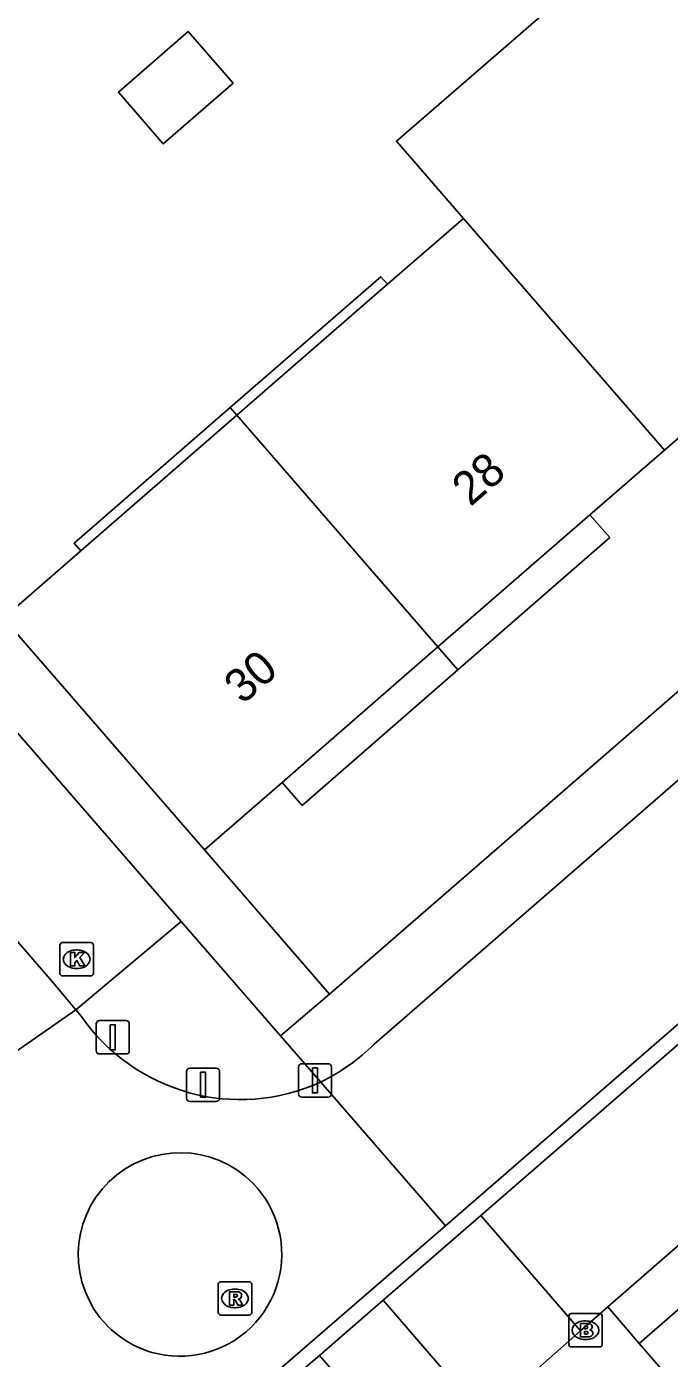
# Model space of a CAD drawing. Extents: x 155888 to 156864, y 383882 to 384671.
# Drawn here: x 156454.04 to 156473.31, y 384345.85 to 384385.77 of the extents above; entities that cross this region are included whole.
import ezdxf

# ---------------------------------------------------------------- set-up
doc = ezdxf.new("R2010")
doc.units = 0
for name, color, linetype in [('IMGEO_Afsluitpaal', 7, 'Continuous'), ('IMGEO_Brandkraan', 7, 'Continuous'), ('IMGEO_Greppel_droge_sloot', 7, 'Continuous'), ('IMGEO_Kolk', 7, 'Continuous'), ('IMGEO_Pand', 7, 'Continuous'), ('IMGEO_Pand_nummerreeks', 7, 'Continuous'), ('IMGEO_Pand_overbouw', 7, 'Continuous'), ('IMGEO_Parkeervlak_open', 7, 'Continuous'), ('IMGEO_Rijbaan_lokaal_gesloten', 7, 'Continuous'), ('IMGEO_Rijbaan_lokaal_open', 7, 'Continuous'), ('IMGEO_Rioolput', 7, 'Continuous'), ('IMGEO_Voetpad_open', 7, 'Continuous')]:
    doc.layers.add(name, color=color, linetype=linetype)

msp = doc.modelspace()

# ---------------------------------------------------------------- linework, layer by layer
at = {"layer": 'IMGEO_Afsluitpaal'}
for p, q in [((156456.13, 384355.07), (156456.13, 384355.87)), ((156456.13, 384355.87), (156456.13, 384355.07)), ((156456.23, 384355.97), (156457.02, 384355.97)), ((156457.02, 384355.97), (156456.23, 384355.97)), ((156457.12, 384355.87), (156457.12, 384355.07)), ((156457.12, 384355.07), (156457.12, 384355.87)), ((156457.02, 384354.97), (156456.23, 384354.97)), ((156456.23, 384354.97), (156457.02, 384354.97)), ((156458.937, 384354.546), (156459.727, 384354.546)), ((156459.727, 384354.546), (156458.937, 384354.546)), ((156462.192, 384353.778), (156462.192, 384354.578)), ((156462.192, 384354.578), (156462.192, 384353.778)), ((156462.292, 384354.678), (156463.082, 384354.678)), ((156463.082, 384354.678), (156462.292, 384354.678)), ((156463.182, 384354.578), (156463.182, 384353.778)), ((156463.182, 384353.778), (156463.182, 384354.578)), ((156458.837, 384353.646), (156458.837, 384354.446)), ((156458.837, 384354.446), (156458.837, 384353.646)), ((156459.827, 384354.446), (156459.827, 384353.646)), ((156459.827, 384353.646), (156459.827, 384354.446)), ((156459.727, 384353.546), (156458.937, 384353.546)), ((156458.937, 384353.546), (156459.727, 384353.546)), ((156463.082, 384353.678), (156462.292, 384353.678)), ((156462.292, 384353.678), (156463.082, 384353.678))]:
    msp.add_line(p, q, dxfattribs=at)
for points in [[(156456.55, 384355.845), (156456.7, 384355.845), (156456.7, 384355.095), (156456.55, 384355.095), (156456.55, 384355.845)], [(156462.612, 384354.553), (156462.762, 384354.553), (156462.762, 384353.803), (156462.612, 384353.803), (156462.612, 384354.553)], [(156459.257, 384354.421), (156459.407, 384354.421), (156459.407, 384353.671), (156459.257, 384353.671), (156459.257, 384354.421)]]:
    msp.add_lwpolyline(points, dxfattribs=at)
for centre, start, end in [((156456.23, 384355.87), 90, 180), ((156456.23, 384355.87), 90, 180), ((156457.02, 384355.87), 0, 90), ((156457.02, 384355.87), 360, 90), ((156456.23, 384355.07), 180, 270), ((156456.23, 384355.07), 180, 270), ((156457.02, 384355.07), 270, 0), ((156457.02, 384355.07), 270, 0), ((156458.937, 384354.446), 90, 180), ((156458.937, 384354.446), 90, 180), ((156459.727, 384354.446), 0, 90), ((156459.727, 384354.446), 360, 90), ((156462.292, 384354.578), 90, 180), ((156462.292, 384354.578), 90, 180), ((156463.082, 384354.578), 0, 90), ((156463.082, 384354.578), 360, 90), ((156462.292, 384353.778), 180, 270), ((156462.292, 384353.778), 180, 270), ((156463.082, 384353.778), 270, 0), ((156463.082, 384353.778), 270, 0), ((156458.937, 384353.646), 180, 270), ((156458.937, 384353.646), 180, 270), ((156459.727, 384353.646), 270, 0), ((156459.727, 384353.646), 270, 0)]:
    msp.add_arc(centre, 0.1, start, end, dxfattribs=at)
at = {"layer": 'IMGEO_Brandkraan'}
for p, q in [((156470.298, 384346.262), (156470.298, 384347.114)), ((156470.373, 384347.188), (156471.225, 384347.188)), ((156470.786, 384346.968), (156470.811, 384346.968)), ((156471.299, 384347.114), (156471.299, 384346.262)), ((156471.225, 384346.188), (156470.373, 384346.188)), ((156470.809, 384346.408), (156470.784, 384346.408))]:
    msp.add_line(p, q, dxfattribs=at)
for points in [[(156470.298, 384346.262), (156470.298, 384347.114)], [(156470.373, 384347.188), (156471.225, 384347.188)], [(156471.299, 384347.114), (156471.299, 384346.262)], [(156470.646, 384346.888), (156470.646, 384346.488), (156470.859, 384346.488)], [(156470.877, 384346.888), (156470.646, 384346.888)], [(156470.825, 384346.807), (156470.771, 384346.807), (156470.771, 384346.731)], [(156470.771, 384346.731), (156470.824, 384346.731)], [(156470.833, 384346.655), (156470.771, 384346.655), (156470.771, 384346.574)], [(156470.771, 384346.574), (156470.833, 384346.574)], [(156471.225, 384346.188), (156470.373, 384346.188)]]:
    msp.add_lwpolyline(points, dxfattribs=at)
for centre, radius, start, end in [((156470.375, 384347.112), 0.0765, 91.552, 178.448), ((156470.375, 384347.112), 0.0765, 91.552, 178.448), ((156471.223, 384347.112), 0.0765, 1.552, 88.448), ((156471.223, 384347.112), 0.0765, 1.552, 88.448), ((156470.826, 384346.769), 0.0379, 267.8285, 90.9355), ((156470.834, 384346.614), 0.0404, 269.8759, 90.5077), ((156470.881, 384346.743), 0.145, 59.4692, 91.5367), ((156470.906, 384346.79), 0.0922, 285.5137, 58.1501), ((156470.911, 384346.598), 0.105, 301.3115, 78.989), ((156470.375, 384346.264), 0.0765, 181.552, 268.448), ((156470.375, 384346.264), 0.0765, 181.552, 268.448), ((156470.865, 384346.739), 0.251, 268.6676, 293.5347), ((156471.223, 384346.264), 0.0765, 271.552, 358.448), ((156471.223, 384346.264), 0.0765, 271.552, 358.448)]:
    msp.add_arc(centre, radius, start, end, dxfattribs=at)
for centre, major_axis, ratio, start_param, end_param in [((156470.785, 384346.688), (-0.387, 0.002), 0.722429, 4.712389, 7.853982), ((156470.81, 384346.688), (-0.39, 0.002), 0.717154, 1.570796, 4.712389)]:
    msp.add_ellipse(centre, major_axis=major_axis, ratio=ratio, start_param=start_param, end_param=end_param, dxfattribs=at)
at = {"layer": 'IMGEO_Greppel_droge_sloot'}
msp.add_lwpolyline([(156458.679, 384358.946), (156455.52, 384356.291)], dxfattribs=at)
at = {"layer": 'IMGEO_Kolk'}
for p, q in [((156455.04, 384357.384), (156455.04, 384358.236)), ((156455.115, 384358.31), (156455.967, 384358.31)), ((156456.041, 384358.236), (156456.041, 384357.384)), ((156455.528, 384358.09), (156455.553, 384358.09)), ((156455.551, 384357.53), (156455.526, 384357.53)), ((156455.967, 384357.31), (156455.115, 384357.31))]:
    msp.add_line(p, q, dxfattribs=at)
for points in [[(156455.04, 384357.384), (156455.04, 384358.236)], [(156455.115, 384358.31), (156455.967, 384358.31)], [(156456.041, 384358.236), (156456.041, 384357.384)], [(156455.361, 384358.01), (156455.484, 384358.01), (156455.484, 384357.859), (156455.614, 384358.01), (156455.778, 384358.01), (156455.632, 384357.859), (156455.785, 384357.61), (156455.633, 384357.61), (156455.548, 384357.774), (156455.484, 384357.707), (156455.484, 384357.61), (156455.361, 384357.61), (156455.361, 384358.01)], [(156455.967, 384357.31), (156455.115, 384357.31)]]:
    msp.add_lwpolyline(points, dxfattribs=at)
for centre, start, end in [((156455.117, 384358.234), 91.552, 178.448), ((156455.117, 384358.234), 91.552, 178.448), ((156455.965, 384358.234), 1.552, 88.448), ((156455.965, 384358.234), 1.552, 88.448), ((156455.117, 384357.386), 181.552, 268.448), ((156455.117, 384357.386), 181.552, 268.448), ((156455.965, 384357.386), 271.552, 358.448), ((156455.965, 384357.386), 271.552, 358.448)]:
    msp.add_arc(centre, 0.0765, start, end, dxfattribs=at)
for centre, major_axis, ratio, start_param, end_param in [((156455.527, 384357.81), (-0.387, 0.002), 0.722429, 4.712389, 7.853982), ((156455.552, 384357.81), (-0.39, 0.002), 0.717154, 1.570796, 4.712389)]:
    msp.add_ellipse(centre, major_axis=major_axis, ratio=ratio, start_param=start_param, end_param=end_param, dxfattribs=at)
at = {"layer": 'IMGEO_Pand'}
for points in [[(156467.137, 384380.022), (156465.131, 384382.332), (156471.92, 384388.224), (156473.728, 384386.144), (156473.924, 384385.918)], [(156460.231, 384384.071), (156458.139, 384382.252), (156456.791, 384383.802), (156458.883, 384385.621), (156460.231, 384384.071)], [(156460.342, 384374.12), (156464.861, 384378.046), (156467.137, 384380.022)], [(156467.137, 384380.022), (156473.168, 384373.074)], [(156479.959, 384378.974), (156475.296, 384374.923), (156473.168, 384373.074)], [(156453.343, 384368.04), (156455.661, 384370.054), (156460.342, 384374.12)], [(156460.342, 384374.12), (156466.373, 384367.172)], [(156473.168, 384373.074), (156470.934, 384371.134), (156466.373, 384367.172)], [(156459.376, 384361.094), (156453.343, 384368.04)], [(156466.373, 384367.172), (156461.701, 384363.114), (156459.376, 384361.094)], [(156484.662, 384356.944), (156472.407, 384346.293)], [(156472.407, 384346.293), (156476.205, 384341.922)]]:
    msp.add_lwpolyline(points, dxfattribs=at)
at = {"layer": 'IMGEO_Pand_overbouw'}
for points in [[(156460.342, 384374.12), (156464.861, 384378.046), (156464.664, 384378.272), (156460.145, 384374.347)], [(156460.342, 384374.12), (156460.145, 384374.347), (156455.464, 384370.28), (156455.661, 384370.054)], [(156470.934, 384371.134), (156466.373, 384367.172), (156466.97, 384366.485), (156471.528, 384370.457)], [(156466.373, 384367.172), (156461.701, 384363.114), (156462.305, 384362.42), (156466.97, 384366.485)]]:
    msp.add_lwpolyline(points, close=True, dxfattribs=at)
at = {"layer": 'IMGEO_Parkeervlak_open'}
msp.add_lwpolyline([(156467.66, 384350.133), (156470.645, 384346.67)], dxfattribs=at)
at = {"layer": 'IMGEO_Rijbaan_lokaal_gesloten'}
for points in [[(156535.175, 384416.658), (156500, 384386.117), (156464.463, 384355.261)], [(156466.597, 384349.82), (156467.359, 384350.481), (156485.924, 384366.569), (156500, 384378.807), (156506.284, 384384.27), (156507.359, 384385.228), (156514.207, 384391.145), (156514.98, 384391.806), (156532.718, 384407.227), (156535.755, 384409.872)], [(156455.52, 384356.291), (156454.804, 384357.143), (156428.512, 384387.527)], [(156451.421, 384353.443), (156455.52, 384356.291)], [(156455.52, 384356.291), (156455.683, 384356.097)], [(156462.861, 384354.13), (156466.597, 384349.82)], [(156466.597, 384349.82), (156461.728, 384345.598), (156460.345, 384344.417), (156453.722, 384338.62), (156444.208, 384330.292), (156436.91, 384323.995), (156406.345, 384297.398), (156405.149, 384296.413)]]:
    msp.add_lwpolyline(points, dxfattribs=at)
for centre, radius, start, end in [((156460.447, 384359.403), 5.799, 214.7554, 294.5952), ((156460.16, 384359.657), 6.152, 296.0502, 314.3934)]:
    msp.add_arc(centre, radius, start, end, dxfattribs=at)
at = {"layer": 'IMGEO_Rijbaan_lokaal_open'}
for points in [[(156486.226, 384366.222), (156467.66, 384350.133)], [(156464.731, 384347.594), (156467.66, 384350.133)], [(156464.731, 384347.594), (156462.818, 384345.935)], [(156462.027, 384345.248), (156462.818, 384345.935)]]:
    msp.add_lwpolyline(points, dxfattribs=at)
for centre, start, end in [((156458.645, 384348.955), 44.5438, 223.8521), ((156458.635, 384348.965), 224.1052, 44.2906)]:
    msp.add_arc(centre, 3.056, start, end, dxfattribs=at)
at = {"layer": 'IMGEO_Rioolput'}
for p, q in [((156459.788, 384347.218), (156459.788, 384348.07)), ((156459.863, 384348.144), (156460.715, 384348.144)), ((156460.276, 384347.924), (156460.301, 384347.924)), ((156460.789, 384348.07), (156460.789, 384347.218)), ((156460.299, 384347.364), (156460.274, 384347.364)), ((156460.715, 384347.144), (156459.863, 384347.144))]:
    msp.add_line(p, q, dxfattribs=at)
for points in [[(156459.788, 384347.218), (156459.788, 384348.07)], [(156459.863, 384348.144), (156460.715, 384348.144)], [(156460.377, 384347.842), (156460.125, 384347.844), (156460.125, 384347.444)], [(156460.303, 384347.763), (156460.249, 384347.763), (156460.249, 384347.682)], [(156460.789, 384348.07), (156460.789, 384347.218)], [(156460.125, 384347.444), (156460.249, 384347.444), (156460.249, 384347.606), (156460.26, 384347.606)], [(156460.249, 384347.682), (156460.301, 384347.682)], [(156460.307, 384347.577), (156460.378, 384347.444), (156460.518, 384347.444), (156460.453, 384347.57)], [(156460.715, 384347.144), (156459.863, 384347.144)]]:
    msp.add_lwpolyline(points, dxfattribs=at)
for centre, radius, start, end in [((156459.865, 384348.068), 0.0765, 91.552, 178.448), ((156459.865, 384348.068), 0.0765, 91.552, 178.448), ((156460.309, 384347.667), 0.0964, 77.0061, 93.1865), ((156460.323, 384347.724), 0.0378, 276.6634, 79.6772), ((156460.376, 384347.732), 0.109, 350.3612, 89.416), ((156460.713, 384348.068), 0.0765, 1.552, 88.448), ((156460.713, 384348.068), 0.0765, 1.552, 88.448), ((156460.259, 384347.553), 0.0533, 26.0293, 88.6989), ((156460.285, 384347.871), 0.19, 274.7715, 282.9687), ((156460.374, 384347.732), 0.112, 277.5842, 350.9817), ((156460.358, 384347.517), 0.108, 29.5134, 73.7905), ((156459.865, 384347.22), 0.0765, 181.552, 268.448), ((156459.865, 384347.22), 0.0765, 181.552, 268.448), ((156460.713, 384347.22), 0.0765, 271.552, 358.448), ((156460.713, 384347.22), 0.0765, 271.552, 358.448)]:
    msp.add_arc(centre, radius, start, end, dxfattribs=at)
for centre, major_axis, ratio, start_param, end_param in [((156460.275, 384347.644), (-0.387, 0.002), 0.722429, 4.712389, 7.853982), ((156460.3, 384347.644), (-0.39, 0.002), 0.717154, 1.570796, 4.712389)]:
    msp.add_ellipse(centre, major_axis=major_axis, ratio=ratio, start_param=start_param, end_param=end_param, dxfattribs=at)
at = {"layer": 'IMGEO_Voetpad_open'}
for points in [[(156463.122, 384356.762), (156517.626, 384404.097), (156533.705, 384418.024)], [(156431.574, 384390.156), (156458.679, 384358.946)], [(156471.473, 384347.391), (156489.199, 384362.823)], [(156459.376, 384361.094), (156463.122, 384356.762)], [(156458.679, 384358.946), (156461.655, 384355.519)], [(156461.655, 384355.519), (156463.122, 384356.762)], [(156461.655, 384355.519), (156462.861, 384354.13)], [(156467.739, 384344.101), (156464.731, 384347.594)], [(156470.645, 384346.67), (156471.473, 384347.391)], [(156471.473, 384347.391), (156472.407, 384346.293)], [(156467.739, 384344.101), (156470.645, 384346.67)], [(156462.818, 384345.935), (156465.854, 384342.457)]]:
    msp.add_lwpolyline(points, dxfattribs=at)

# ---------------------------------------------------------------- texts
at = {"layer": 'IMGEO_Pand_nummerreeks'}
for s, p in [('28', (156467.349, 384371.36)), ('30', (156460.517, 384365.425))]:
    msp.add_text(s, height=1, rotation=40.9799, dxfattribs=at).set_placement(p)

doc.saveas('drawing.dxf')
